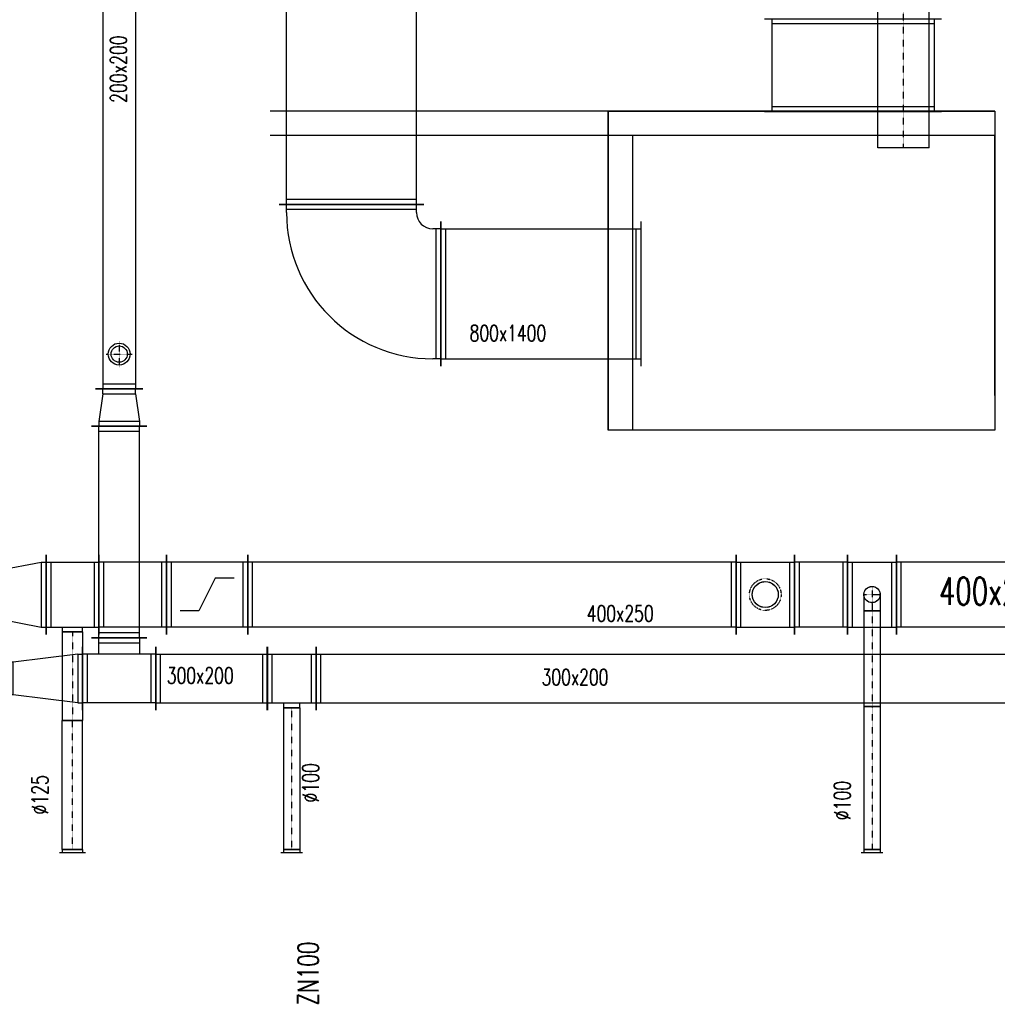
# Model space of a CAD drawing. Extents: x -7228 to 74941, y -112898 to 85621.
# Tile 550 of 635: x 23743 to 24344, y 80266 to 80872. Entities that reach past the tile are written whole.
import ezdxf

# ---------------------------------------------------------------- set-up
doc = ezdxf.new("R2010")
doc.units = 0
doc.linetypes.add('DASHDOT', pattern=[1, 0.5, -0.25, 0, -0.25])
doc.linetypes.add('DASHED', pattern=[0.75, 0.5, -0.25])
doc.layers.get('0').update_dxf_attribs({"color": 101, "linetype": 'CONTINUOUS'})
for name, color, linetype in [('E35', 6, 'CONTINUOUS'), ('FLUID-KK', 7, 'CONTINUOUS'), ('FLUID-N.1', 7, 'CONTINUOUS'), ('FLUID-N.1-SYM', 7, 'CONTINUOUS'), ('FLUID-N.3', 7, 'CONTINUOUS'), ('FLUID-N3', 7, 'CONTINUOUS'), ('FLUID-N3-SYM', 7, 'CONTINUOUS'), ('FLUID-W3', 7, 'CONTINUOUS'), ('FLUID-W3-SYM', 7, 'CONTINUOUS'), ('Komora kurzowa', 8, 'CONTINUOUS'), ('m-went-nawiew', 152, 'CONTINUOUS'), ('m-went-opis', 86, 'CONTINUOUS')]:
    doc.layers.add(name, color=color, linetype=linetype)
doc.styles.add('tab-bud$0$ROMANS', font='romans', dxfattribs={"width": 0.7})
doc.linetypes.add('ZIGZAG', pattern='A,0.00254,-5.08,[131,ltypeshp.shx,S=5.08,R=0,X=-5.08,Y=0],-10.16,[131,ltypeshp.shx,S=5.08,R=180,X=5.08,Y=0],-5.08', length=20.32254)

# ---------------------------------------------------------------- blocks, each defined once
blk = doc.blocks.new('*U7693')
at = {"color": 5, "linetype": 'Continuous', "lineweight": -2, "ltscale": 2}
for p, q in [((-615, -445), (-615, 445)), ((615, 445), (615, -445))]:
    blk.add_line(p, q, dxfattribs=at)
at = {"color": 0, "linetype": 'ByBlock', "lineweight": -2, "ltscale": 2}
for p, q in [((-615, 400), (615, 400)), ((-615, -400), (615, -400))]:
    blk.add_line(p, q, dxfattribs=at)
at = {"color": 4, "linetype": 'Continuous', "ltscale": 2}
for p, q in [((-585, -400), (-585, 400)), ((585, 400), (585, -400))]:
    blk.add_line(p, q, dxfattribs=at)
blk = doc.blocks.new('*U7694')
at = {"color": 5, "linetype": 'Continuous', "lineweight": -2, "ltscale": 2}
for p, q in [((500, 495), (500, -395)), ((395, -500), (-495, -500))]:
    blk.add_line(p, q, dxfattribs=at)
at = {"color": 0, "linetype": 'ByBlock', "lineweight": -2, "ltscale": 2}
for p, q in [((450, 450), (500, 450)), ((450, -350), (500, -350)), ((-450, -500), (-450, -450)), ((350, -500), (350, -450))]:
    blk.add_line(p, q, dxfattribs=at)
at = {"color": 4, "linetype": 'Continuous', "ltscale": 2}
for p, q in [((470, 450), (470, -350)), ((350, -470), (-450, -470))]:
    blk.add_line(p, q, dxfattribs=at)
at = {"color": 0, "linetype": 'ByBlock', "lineweight": -2, "ltscale": 2}
for radius in [900, 100]:
    blk.add_arc((450, -450), radius, 90, 180, dxfattribs=at)
blk = doc.blocks.new('*U7695')
at = {"color": 5, "linetype": 'Continuous', "lineweight": -2, "ltscale": 2}
for p, q in [((-2930, -445), (-2930, 445)), ((2930, 445), (2930, -445))]:
    blk.add_line(p, q, dxfattribs=at)
at = {"color": 0, "linetype": 'ByBlock', "lineweight": -2, "ltscale": 2}
for p, q in [((-2930, 400), (2930, 400)), ((-2930, -400), (2930, -400))]:
    blk.add_line(p, q, dxfattribs=at)
at = {"color": 4, "linetype": 'Continuous', "ltscale": 2}
for p, q in [((-2900, -400), (-2900, 400)), ((2900, 400), (2900, -400))]:
    blk.add_line(p, q, dxfattribs=at)
blk = doc.blocks.new('*U7697')
at = {"color": 5, "linetype": 'Continuous', "lineweight": -2, "ltscale": 2}
for p, q in [((-1000, -157.5), (-1000, 157.5)), ((1000, 157.5), (1000, -157.5))]:
    blk.add_line(p, q, dxfattribs=at)
at = {"color": 0, "linetype": 'ByBlock', "lineweight": -2, "ltscale": 2}
for p, q in [((-1000, 157.5), (1000, 157.5)), ((-1000, -157.5), (1000, -157.5))]:
    blk.add_line(p, q, dxfattribs=at)
at = {"layer": 'FLUID-N.1-SYM', "color": 2, "linetype": 'DASHDOT', "ltscale": 2}
blk.add_line((-1000, 0), (1000, 0), dxfattribs=at)
blk = doc.blocks.new('*U7707')
at = {"color": 5, "linetype": 'Continuous', "lineweight": -2, "ltscale": 2}
for p, q in [((-286, -545), (-286, 545)), ((286, 545), (286, -545))]:
    blk.add_line(p, q, dxfattribs=at)
at = {"color": 0, "linetype": 'ByBlock', "lineweight": -2, "ltscale": 2}
for p, q in [((-286, 500), (286, 500)), ((-286, -500), (286, -500))]:
    blk.add_line(p, q, dxfattribs=at)
at = {"color": 4, "linetype": 'Continuous', "ltscale": 2}
for p, q in [((-256, -500), (-256, 500)), ((256, 500), (256, -500))]:
    blk.add_line(p, q, dxfattribs=at)
blk = doc.blocks.new('*U8142')
at = {"color": 5, "linetype": 'Continuous', "lineweight": -2, "ltscale": 2}
for p, q in [((-150, -195), (-150, 195)), ((150, 195), (150, -195)), ((50, -180), (-50, -180))]:
    blk.add_line(p, q, dxfattribs=at)
at = {"color": 0, "linetype": 'ByBlock', "lineweight": -2, "ltscale": 2}
for p, q in [((-150, 150), (150, 150)), ((-150, -150), (150, -150)), ((-50, -150), (-50, -180)), ((50, -180), (50, -150))]:
    blk.add_line(p, q, dxfattribs=at)
at = {"color": 4, "linetype": 'Continuous', "ltscale": 2}
for p, q in [((-120, -150), (-120, 150)), ((120, 150), (120, -150))]:
    blk.add_line(p, q, dxfattribs=at)
blk = doc.blocks.new('*U8132')
at = {"color": 5, "linetype": 'Continuous', "lineweight": -2, "ltscale": 2}
for p, q in [((-225, -195), (-225, 195)), ((225, 195), (225, -195)), ((170, -250), (-170, -250))]:
    blk.add_line(p, q, dxfattribs=at)
at = {"color": 0, "linetype": 'ByBlock', "lineweight": -2, "ltscale": 2}
for p, q in [((-225, 150), (225, 150)), ((-225, -150), (225, -150)), ((-125, -250), (-125, -150)), ((125, -150), (125, -250))]:
    blk.add_line(p, q, dxfattribs=at)
at = {"color": 4, "linetype": 'Continuous', "ltscale": 2}
for p, q in [((-195, -150), (-195, 150)), ((195, 150), (195, -150)), ((125, -220), (-125, -220))]:
    blk.add_line(p, q, dxfattribs=at)
blk = doc.blocks.new('*U8129')
at = {"color": 5, "linetype": 'Continuous', "lineweight": -2, "ltscale": 2}
for p, q in [((-651, -170), (-651, 170)), ((651, 170), (651, -170))]:
    blk.add_line(p, q, dxfattribs=at)
at = {"color": 0, "linetype": 'ByBlock', "lineweight": -2, "ltscale": 2}
for p, q in [((-651, 125), (651, 125)), ((-651, -125), (651, -125))]:
    blk.add_line(p, q, dxfattribs=at)
at = {"color": 4, "linetype": 'Continuous', "ltscale": 2}
for p, q in [((-621, -125), (-621, 125)), ((621, 125), (621, -125))]:
    blk.add_line(p, q, dxfattribs=at)
blk = doc.blocks.new('*U8072')
at = {"color": 1, "linetype": 'Continuous', "lineweight": -2, "ltscale": 2}
for p, q in [((-601.5, -245), (-601.5, 245)), ((601.5, 245), (601.5, -245))]:
    blk.add_line(p, q, dxfattribs=at)
at = {"color": 0, "linetype": 'ByBlock', "lineweight": -2, "ltscale": 2}
for p, q in [((-601.5, 200), (601.5, 200)), ((-601.5, -200), (601.5, -200))]:
    blk.add_line(p, q, dxfattribs=at)
at = {"color": 4, "linetype": 'Continuous', "ltscale": 2}
for p, q in [((-571.5, -200), (-571.5, 200)), ((571.5, 200), (571.5, -200))]:
    blk.add_line(p, q, dxfattribs=at)
blk = doc.blocks.new('*U8078')
at = {"color": 1, "linetype": 'Continuous', "lineweight": -2, "ltscale": 2}
for p, q in [((-150, -245), (-150, 245)), ((150, 245), (150, -245))]:
    blk.add_line(p, q, dxfattribs=at)
at = {"color": 0, "linetype": 'ByBlock', "lineweight": -2, "ltscale": 2}
for p, q in [((-150, 200), (150, 200)), ((-150, -200), (150, -200))]:
    blk.add_line(p, q, dxfattribs=at)
at = {"color": 4, "linetype": 'Continuous', "ltscale": 2}
for p, q in [((-120, -200), (-120, 200)), ((120, 200), (120, -200))]:
    blk.add_line(p, q, dxfattribs=at)
at = {"color": 4, "linetype": 'DASHED', "ltscale": 2}
blk.add_circle((0, 0), 50, dxfattribs=at)
blk = doc.blocks.new('*U8079')
at = {"color": 0, "linetype": 'ByBlock', "lineweight": -2, "ltscale": 2}
for p, q in [((-25, 50), (75, 50)), ((-25, -50), (75, -50))]:
    blk.add_line(p, q, dxfattribs=at)
at = {"color": 1, "linetype": 'Continuous', "lineweight": -2, "ltscale": 2}
blk.add_line((75, 50), (75, -50), dxfattribs=at)
at = {"color": 0, "linetype": 'ByBlock', "lineweight": -2, "ltscale": 2}
blk.add_circle((-25, 0), 50, dxfattribs=at)
at = {"layer": 'FLUID-W3-SYM', "color": 2, "linetype": 'DASHDOT', "ltscale": 2}
for p, q in [((-75, 0), (75, 0)), ((-25, -50), (-25, 50))]:
    blk.add_line(p, q, dxfattribs=at)
blk = doc.blocks.new('*U8146')
at = {"color": 1, "linetype": 'Continuous', "lineweight": -2, "ltscale": 2}
for p, q in [((-294.5, -50), (-294.5, 50)), ((294.5, 50), (294.5, -50))]:
    blk.add_line(p, q, dxfattribs=at)
at = {"color": 0, "linetype": 'ByBlock', "lineweight": -2, "ltscale": 2}
for p, q in [((-294.5, 50), (294.5, 50)), ((-294.5, -50), (294.5, -50))]:
    blk.add_line(p, q, dxfattribs=at)
at = {"layer": 'FLUID-W3-SYM', "color": 2, "linetype": 'DASHDOT', "ltscale": 2}
blk.add_line((-294.5, 0), (294.5, 0), dxfattribs=at)
blk = doc.blocks.new('*U8137')
at = {"color": 1, "linetype": 'Continuous', "lineweight": -2, "ltscale": 2}
for p, q in [((-163.5, -245), (-163.5, 245)), ((163.5, 245), (163.5, -245))]:
    blk.add_line(p, q, dxfattribs=at)
at = {"color": 0, "linetype": 'ByBlock', "lineweight": -2, "ltscale": 2}
for p, q in [((-163.5, 200), (163.5, 200)), ((-163.5, -200), (163.5, -200))]:
    blk.add_line(p, q, dxfattribs=at)
at = {"color": 4, "linetype": 'Continuous', "ltscale": 2}
for p, q in [((-133.5, -200), (-133.5, 200)), ((133.5, 200), (133.5, -200))]:
    blk.add_line(p, q, dxfattribs=at)
blk = doc.blocks.new('*U8139')
at = {"color": 1, "linetype": 'Continuous', "lineweight": -2, "ltscale": 2}
for p, q in [((-180, -245), (-180, 245)), ((180, 245), (180, -245))]:
    blk.add_line(p, q, dxfattribs=at)
at = {"color": 0, "linetype": 'ByBlock', "lineweight": -2, "ltscale": 2}
for p, q in [((-180, 200), (180, 200)), ((-180, -200), (180, -200))]:
    blk.add_line(p, q, dxfattribs=at)
at = {"color": 4, "linetype": 'Continuous', "ltscale": 2}
for p, q in [((-150, -200), (-150, 200)), ((150, 200), (150, -200))]:
    blk.add_line(p, q, dxfattribs=at)
at = {"color": 4, "linetype": 'DASHED', "ltscale": 2}
blk.add_circle((0, 0), 80, dxfattribs=at)
blk = doc.blocks.new('*U8138')
at = {"color": 1, "linetype": 'Continuous', "lineweight": -2, "ltscale": 2}
for p, q in [((-1503, -245), (-1503, 245)), ((1503, 245), (1503, -245))]:
    blk.add_line(p, q, dxfattribs=at)
at = {"color": 0, "linetype": 'ByBlock', "lineweight": -2, "ltscale": 2}
for p, q in [((-1503, 200), (1503, 200)), ((-1503, -200), (1503, -200))]:
    blk.add_line(p, q, dxfattribs=at)
at = {"color": 4, "linetype": 'Continuous', "ltscale": 2}
for p, q in [((-1473, -200), (-1473, 200)), ((1473, 200), (1473, -200))]:
    blk.add_line(p, q, dxfattribs=at)
blk = doc.blocks.new('*U8080')
at = {"color": 1, "linetype": 'Continuous', "lineweight": -2, "ltscale": 2}
for p, q in [((-208, -245), (-208, 245)), ((208, 245), (208, -245))]:
    blk.add_line(p, q, dxfattribs=at)
at = {"color": 0, "linetype": 'ByBlock', "lineweight": -2, "ltscale": 2}
for p, q in [((-208, 200), (208, 200)), ((-208, -200), (208, -200))]:
    blk.add_line(p, q, dxfattribs=at)
at = {"color": 4, "linetype": 'Continuous', "ltscale": 2}
for p, q in [((-178, -200), (-178, 200)), ((178, 200), (178, -200))]:
    blk.add_line(p, q, dxfattribs=at)
blk = doc.blocks.new('*U8081')
at = {"color": 1, "linetype": 'Continuous', "lineweight": -2, "ltscale": 2}
for p, q in [((-250, -245), (-250, 245)), ((250, 245), (250, -245))]:
    blk.add_line(p, q, dxfattribs=at)
at = {"color": 0, "linetype": 'ByBlock', "lineweight": -2, "ltscale": 2}
for p, q in [((-250, 200), (250, 200)), ((-250, -200), (250, -200))]:
    blk.add_line(p, q, dxfattribs=at)
at = {"color": 4, "linetype": 'Continuous', "ltscale": 2}
for p, q in [((-220, -200), (-220, 200)), ((220, 200), (220, -200)), ((-50, -100), (50, 100)), ((50, 100), (166.7, 100)), ((-166.7, -100), (-50, -100))]:
    blk.add_line(p, q, dxfattribs=at)
blk = doc.blocks.new('*U8117')
at = {"color": 1, "linetype": 'Continuous', "lineweight": -2, "ltscale": 2}
for p, q in [((-162.5, -245), (-162.5, 245)), ((162.5, 245), (162.5, -245)), ((62, -230), (-63, -230))]:
    blk.add_line(p, q, dxfattribs=at)
at = {"color": 0, "linetype": 'ByBlock', "lineweight": -2, "ltscale": 2}
for p, q in [((-162.5, 200), (162.5, 200)), ((-162.5, -200), (162.5, -200)), ((-63, -200), (-63, -230)), ((62, -230), (62, -200))]:
    blk.add_line(p, q, dxfattribs=at)
at = {"color": 4, "linetype": 'Continuous', "ltscale": 2}
for p, q in [((-132.5, -200), (-132.5, 200)), ((132.5, 200), (132.5, -200))]:
    blk.add_line(p, q, dxfattribs=at)
blk = doc.blocks.new('*U8108')
at = {"color": 1, "linetype": 'Continuous', "lineweight": -2, "ltscale": 2}
for p, q in [((-273, -62.5), (-273, 62.5)), ((273, 62.5), (273, -62.5))]:
    blk.add_line(p, q, dxfattribs=at)
at = {"color": 0, "linetype": 'ByBlock', "lineweight": -2, "ltscale": 2}
for p, q in [((-273, 62.5), (273, 62.5)), ((-273, -62.5), (273, -62.5))]:
    blk.add_line(p, q, dxfattribs=at)
at = {"layer": 'FLUID-W3-SYM', "color": 2, "linetype": 'DASHDOT', "ltscale": 2}
blk.add_line((-273, 0), (273, 0), dxfattribs=at)
blk = doc.blocks.new('*U8109')
at = {"color": 0, "linetype": 'ByBlock', "lineweight": -2, "ltscale": 2}
blk.add_line((-80, 20), (80, 20), dxfattribs=at)
at = {"color": 4, "linetype": 'Continuous', "ltscale": 2}
for p, q in [((-62.5, 0), (-62.5, 20)), ((62.5, 0), (62.5, 20))]:
    blk.add_line(p, q, dxfattribs=at)
at = {"color": 1, "linetype": 'Continuous', "lineweight": -2, "ltscale": 2}
blk.add_line((62.5, 0), (-62.5, 0), dxfattribs=at)
blk = doc.blocks.new('*U8110')
at = {"color": 1, "linetype": 'Continuous', "lineweight": -2, "ltscale": 2}
for p, q in [((-62.5, 0), (62.5, 0)), ((62.5, -793), (-62.5, -793))]:
    blk.add_line(p, q, dxfattribs=at)
at = {"color": 1, "linetype": 'ZIGZAG', "lineweight": -2, "ltscale": 0.4}
for points in [[(62.5, -793), (62.5, 0)], [(-62.5, -793), (-62.5, 0)]]:
    blk.add_spline(points, degree=3, dxfattribs=at)
at = {"layer": 'FLUID-W3-SYM', "color": 2, "linetype": 'DASHDOT', "ltscale": 2, "start_tangent": (0, 1), "end_tangent": (0, 1)}
blk.add_spline([(0, -793), (0, 0)], degree=3, dxfattribs=at)
blk = doc.blocks.new('*U8118')
at = {"color": 1, "linetype": 'Continuous', "lineweight": -2, "ltscale": 2}
for p, q in [((161.5, 245), (161.5, -245)), ((-161.5, -195), (-161.5, 195))]:
    blk.add_line(p, q, dxfattribs=at)
at = {"color": 0, "linetype": 'ByBlock', "lineweight": -2, "ltscale": 2}
for p, q in [((-131.5, 150), (131.5, 200)), ((131.5, 200), (161.5, 200)), ((-131.5, 150), (-161.5, 150)), ((-131.5, -150), (-161.5, -150)), ((-131.5, -150), (131.5, -200)), ((131.5, -200), (161.5, -200))]:
    blk.add_line(p, q, dxfattribs=at)
at = {"color": 4, "linetype": 'Continuous', "ltscale": 2}
for p, q in [((131.5, 200), (131.5, -200)), ((-131.5, -150), (-131.5, 150))]:
    blk.add_line(p, q, dxfattribs=at)
blk = doc.blocks.new('*U8123')
at = {"color": 5, "linetype": 'Continuous', "lineweight": -2, "ltscale": 2}
for p, q in [((-1310, -145), (-1310, 145)), ((1310, 145), (1310, -145))]:
    blk.add_line(p, q, dxfattribs=at)
at = {"color": 0, "linetype": 'ByBlock', "lineweight": -2, "ltscale": 2}
for p, q in [((-1310, 100), (1310, 100)), ((-1310, -100), (1310, -100))]:
    blk.add_line(p, q, dxfattribs=at)
at = {"color": 4, "linetype": 'Continuous', "ltscale": 2}
for p, q in [((-1280, -100), (-1280, 100)), ((1280, 100), (1280, -100))]:
    blk.add_line(p, q, dxfattribs=at)
blk = doc.blocks.new('*U8122')
at = {"color": 5, "linetype": 'Continuous', "lineweight": -2, "ltscale": 2}
for p, q in [((-115, -145), (-115, 145)), ((115, 170), (115, -170))]:
    blk.add_line(p, q, dxfattribs=at)
at = {"color": 0, "linetype": 'ByBlock', "lineweight": -2, "ltscale": 2}
for p, q in [((-85, 100), (85, 125)), ((85, 125), (115, 125)), ((-85, 100), (-115, 100)), ((-85, -100), (-115, -100)), ((-85, -100), (85, -125)), ((85, -125), (115, -125))]:
    blk.add_line(p, q, dxfattribs=at)
at = {"color": 4, "linetype": 'Continuous', "ltscale": 2}
for p, q in [((85, 125), (85, -125)), ((-85, -100), (-85, 100))]:
    blk.add_line(p, q, dxfattribs=at)
blk = doc.blocks.new('*U8124')
at = {"color": 0, "linetype": 'ByBlock', "lineweight": -2, "ltscale": 2}
blk.add_circle((0, 0), 50, dxfattribs=at)
at = {"layer": 'FLUID-N3-SYM', "color": 2, "linetype": 'DASHDOT', "ltscale": 2}
for p, q in [((0, -80), (0, 80)), ((-80, 0), (80, 0))]:
    blk.add_line(p, q, dxfattribs=at)
blk = doc.blocks.new('*U8125')
at = {"color": 4, "linetype": 'Continuous', "ltscale": 2}
blk.add_circle((0, 0), 67.5, dxfattribs=at)
blk = doc.blocks.new('*U8126')
at = {"color": 0, "linetype": 'ByBlock', "lineweight": -2, "ltscale": 2}
blk.add_circle((0, 0), 50, dxfattribs=at)
blk = doc.blocks.new('*U8131')
at = {"color": 5, "linetype": 'Continuous', "lineweight": -2, "ltscale": 2}
for p, q in [((-228.5, -195), (-228.5, 195)), ((228.5, 145), (228.5, -145))]:
    blk.add_line(p, q, dxfattribs=at)
at = {"color": 0, "linetype": 'ByBlock', "lineweight": -2, "ltscale": 2}
for p, q in [((-198.5, 150), (-228.5, 150)), ((-198.5, 150), (198.5, 100)), ((198.5, 100), (228.5, 100)), ((-198.5, -150), (198.5, -100)), ((198.5, -100), (228.5, -100)), ((-198.5, -150), (-228.5, -150))]:
    blk.add_line(p, q, dxfattribs=at)
at = {"color": 4, "linetype": 'Continuous', "ltscale": 2}
for p, q in [((-198.5, -150), (-198.5, 150)), ((198.5, 100), (198.5, -100))]:
    blk.add_line(p, q, dxfattribs=at)
blk = doc.blocks.new('*U8133')
at = {"color": 5, "linetype": 'Continuous', "lineweight": -2, "ltscale": 2}
for p, q in [((-343.5, -195), (-343.5, 195)), ((343.5, 195), (343.5, -195))]:
    blk.add_line(p, q, dxfattribs=at)
at = {"color": 0, "linetype": 'ByBlock', "lineweight": -2, "ltscale": 2}
for p, q in [((-343.5, 150), (343.5, 150)), ((-343.5, -150), (343.5, -150))]:
    blk.add_line(p, q, dxfattribs=at)
at = {"color": 4, "linetype": 'Continuous', "ltscale": 2}
for p, q in [((-313.5, -150), (-313.5, 150)), ((313.5, 150), (313.5, -150))]:
    blk.add_line(p, q, dxfattribs=at)
blk = doc.blocks.new('*U8134')
at = {"color": 5, "linetype": 'Continuous', "lineweight": -2, "ltscale": 2}
for p, q in [((-2408, -195), (-2408, 195)), ((2408, 195), (2408, -195))]:
    blk.add_line(p, q, dxfattribs=at)
at = {"color": 0, "linetype": 'ByBlock', "lineweight": -2, "ltscale": 2}
for p, q in [((-2408, 150), (2408, 150)), ((-2408, -150), (2408, -150))]:
    blk.add_line(p, q, dxfattribs=at)
at = {"color": 4, "linetype": 'Continuous', "ltscale": 2}
for p, q in [((-2378, -150), (-2378, 150)), ((2378, 150), (2378, -150))]:
    blk.add_line(p, q, dxfattribs=at)
blk = doc.blocks.new('*U8140')
at = {"color": 4, "linetype": 'DASHED', "ltscale": 2}
blk.add_circle((0, 0), 97.5, dxfattribs=at)
at = {"color": 0, "linetype": 'ByBlock', "lineweight": -2, "ltscale": 2}
blk.add_circle((0, 0), 80, dxfattribs=at)
blk = doc.blocks.new('*U8141')
at = {"color": 0, "linetype": 'ByBlock', "lineweight": -2, "ltscale": 2}
blk.add_circle((0, 0), 80, dxfattribs=at)
blk = doc.blocks.new('*U8143')
at = {"color": 0, "linetype": 'ByBlock', "lineweight": -2, "ltscale": 2}
blk.add_line((-67.5, 20), (67.5, 20), dxfattribs=at)
at = {"color": 4, "linetype": 'Continuous', "ltscale": 2}
for p, q in [((-50, 0), (-50, 20)), ((50, 0), (50, 20))]:
    blk.add_line(p, q, dxfattribs=at)
at = {"color": 5, "linetype": 'Continuous', "lineweight": -2, "ltscale": 2}
blk.add_line((50, 0), (-50, 0), dxfattribs=at)
blk = doc.blocks.new('*U8144')
at = {"color": 5, "linetype": 'Continuous', "lineweight": -2, "ltscale": 2}
for p, q in [((-50, 872), (50, 872)), ((50, 0), (-50, 0))]:
    blk.add_line(p, q, dxfattribs=at)
at = {"color": 5, "linetype": 'ZIGZAG', "lineweight": -2, "ltscale": 0.4}
for points in [[(-50, 872), (-50, 0)], [(50, 872), (50, 0)]]:
    blk.add_spline(points, degree=3, dxfattribs=at)
at = {"layer": 'FLUID-N3-SYM', "color": 2, "linetype": 'DASHDOT', "ltscale": 2, "start_tangent": (0, -1), "end_tangent": (0, -1)}
blk.add_spline([(0, 872), (0, 0)], degree=3, dxfattribs=at)
blk = doc.blocks.new('*U8145')
at = {"color": 0, "linetype": 'ByBlock', "lineweight": -2, "ltscale": 2}
blk.add_line((-67.5, 20), (67.5, 20), dxfattribs=at)
at = {"color": 4, "linetype": 'Continuous', "ltscale": 2}
for p, q in [((-50, 0), (-50, 20)), ((50, 0), (50, 20))]:
    blk.add_line(p, q, dxfattribs=at)
at = {"color": 1, "linetype": 'Continuous', "lineweight": -2, "ltscale": 2}
blk.add_line((50, 0), (-50, 0), dxfattribs=at)
blk = doc.blocks.new('*U8147')
at = {"color": 1, "linetype": 'Continuous', "lineweight": -2, "ltscale": 2}
for p, q in [((-50, 880), (50, 880)), ((50, 0), (-50, 0))]:
    blk.add_line(p, q, dxfattribs=at)
at = {"color": 1, "linetype": 'ZIGZAG', "lineweight": -2, "ltscale": 0.4}
for points in [[(-50, 880), (-50, 0)], [(50, 880), (50, 0)]]:
    blk.add_spline(points, degree=3, dxfattribs=at)
at = {"layer": 'FLUID-W3-SYM', "color": 2, "linetype": 'DASHDOT', "ltscale": 2, "start_tangent": (0, -1), "end_tangent": (0, -1)}
blk.add_spline([(0, 880), (0, 0)], degree=3, dxfattribs=at)
blk = doc.blocks.new('A$C121D2BAE')
at = {"layer": 'Komora kurzowa'}
for p, q in [((1682, -4443.63), (1682, -4640)), ((1697, -4458.63), (1697, -4640))]:
    blk.add_line(p, q, dxfattribs=at)
blk.add_lwpolyline([(1682, -4443.63), (1920, -4443.63), (1920, -4640), (1682, -4640)], close=True, dxfattribs=at)
at = {"layer": 'm-went-nawiew', "color": 9}
for p, q in [((1920, -4443.63), (1474, -4443.63)), ((1920, -4458.63), (1474, -4458.63))]:
    blk.add_line(p, q, dxfattribs=at)
at = {"layer": 'm-went-nawiew'}
blk.add_line((1920, -4618.63), (1920, -4458.63), dxfattribs=at)
at = {"layer": 'FLUID-KK', "color": 5, "linetype": 'Continuous', "xscale": 0.1, "yscale": 0.1, "zscale": 0.1, "rotation": 89.99999999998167}
for name, p in [('*U7695', (1524, -4208)), ('*U7694', (1529, -4551))]:
    blk.add_blockref(name, p, dxfattribs=at)
at = {"layer": 'FLUID-KK', "color": 5, "linetype": 'Continuous', "xscale": 0.1000000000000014, "yscale": 0.09999999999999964, "zscale": 0.1}
blk.add_blockref('*U7693', (1640.5, -4556), dxfattribs=at)
at = {"layer": 'FLUID-N.1', "color": 5, "linetype": 'Continuous', "xscale": 0.09999999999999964, "yscale": 0.09999999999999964, "zscale": 0.09999999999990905, "rotation": 90}
blk.add_blockref('*U7697', (1863.75, -4366.13), dxfattribs=at)
at = {"layer": 'FLUID-N.3', "color": 5, "linetype": 'Continuous', "xscale": 0.1, "yscale": 0.1, "zscale": 0.1, "rotation": 269.9999999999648}
blk.add_blockref('*U7707', (1832.75, -4415.38), dxfattribs=at)
at = {"layer": 'FLUID-N3', "color": 5, "linetype": 'Continuous'}
for name, p, xscale, yscale, zscale, rotation in [('*U8123', (1381, -4483.57), 0.1, 0.1, 0.1, 269.9999999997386), ('*U8124', (1381, -4593.13), 0.09999999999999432, 0.09999999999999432, 0.1, 269.9999999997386), ('*U8122', (1381, -4626.07), 0.1, 0.1, 0.1, 269.9999999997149), ('*U8129', (1381, -4702.66), 0.1, 0.1, 0.1, 89.99999999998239), ('*U8132', (1381, -4792.76, -2850), 0.09999999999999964, 0.09999999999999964, 0.09999999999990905, 179.9999999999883), ('*U8131', (1335.65, -4792.76), 0.1, 0.1, 0.1, 179.9999999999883), ('*U8133', (1437.85, -4792.76), 0.1, 0.1, 0.1, 359.9999999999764), ('*U8142', (1487.15, -4792.76, -2850), 0.1, 0.09999999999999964, 0.09999999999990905, 359.9999999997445), ('*U8134', (1742.95, -4792.76), 0.1, 0.1, 0.1, 359.9999999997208), ('*U8143', (1487.15, -4897.96), 0.1, 0.1, 0.1, 179.9999999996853)]:
    blk.add_blockref(name, p, dxfattribs=dict(at, xscale=xscale, yscale=yscale, zscale=zscale, rotation=rotation))
at = {"layer": 'FLUID-N3', "color": 5, "linetype": 'Continuous', "xscale": 0.1, "yscale": 0.1, "zscale": 0.1}
for name, p in [('*U8125', (1381, -4593.13)), ('*U8126', (1381, -4593.13)), ('*U8144', (1487.15, -4897.96))]:
    blk.add_blockref(name, p, dxfattribs=at)
at = {"layer": 'FLUID-W3', "color": 1, "linetype": 'Continuous', "xscale": 0.1}
for name, p, yscale, zscale, rotation in [('*U8118', (1319.88, -4741.11), 0.1, 0.1, 359.9999999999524), ('*U8080', (1389.33, -4741.11), 0.1000000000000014, 0.1, 180.0000000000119), ('*U8081', (1435.1, -4741.11), 0.1, 0.1, 180.0000000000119), ('*U8138', (1610.4, -4741.11), 0.1, 0.1, 180.0000000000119), ('*U8137', (1813.05, -4741.11), 0.1, 0.1, 179.9999999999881), ('*U8072', (1919.55, -4741.11), 0.1, 0.1, 180.0000000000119), ('*U8079', (1844.4, -4743.61), 0.09999999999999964, 0.09999999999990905, 269.999999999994), ('*U8146', (1844.4, -4780.56), 0.1, 0.1, 269.9999999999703), ('*U8108', (1352.23, -4791.41), 0.1, 0.1, 269.999999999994), ('*U8110', (1352.23, -4818.71), 0.1, 0.1, 359.9999999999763), ('*U8109', (1352.23, -4898.01), 0.1, 0.1, 179.9999999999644), ('*U8145', (1844.4, -4898.01), 0.1, 0.1, 179.9999999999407)]:
    blk.add_blockref(name, p, dxfattribs=dict(at, yscale=yscale, zscale=zscale, rotation=rotation))
at = {"layer": 'FLUID-W3', "color": 1, "linetype": 'Continuous', "yscale": 0.1, "zscale": 0.1}
for name, p, xscale in [('*U8117', (1352.28, -4741.11), 0.09999999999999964), ('*U8139', (1778.7, -4741.11), 0.09999999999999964), ('*U8078', (1844.4, -4741.11), 0.1000000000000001), ('*U8140', (1778.7, -4741.11), 0.1), ('*U8141', (1778.7, -4741.11), 0.1), ('*U8147', (1844.4, -4898.01), 0.1)]:
    blk.add_blockref(name, p, dxfattribs=dict(at, xscale=xscale))
at = {"layer": 'm-went-opis', "style": 'tab-bud$0$ROMANS', "width": 0.7}
for s, height, rotation, p in [('200x200', 10.109, 90, (1385.59, -4438.55, -4726.77)), ('800x1400', 10, 0, (1596.73, -4585.23)), ('400x250', 10, 0, (1668.87, -4757.74)), ('300x200', 10, 0, (1410.34, -4795.94)), ('300x200', 10, 0, (1641.03, -4796.94)), ('%%C100', 10.109, 90, (1503.94, -4869.1)), ('%%C125', 10.109, 90, (1337.27, -4876.5)), ('%%C100', 10.109, 90, (1831.11, -4880)), ('ZN100', 12.78, 89.94143, (1503.7, -4993.87, 0))]:
    blk.add_text(s, height=height, rotation=rotation, dxfattribs=at).set_placement(p)
blk.add_text('400x200', height=16.848, dxfattribs=at).set_placement((1885.56, -4747.51, -4726.77))

msp = doc.modelspace()

# ---------------------------------------------------------------- block references
at = {"layer": 'E35'}
msp.add_blockref('A$C121D2BAE', (22422.844, 85259.063), dxfattribs=at)

doc.saveas('drawing.dxf')
